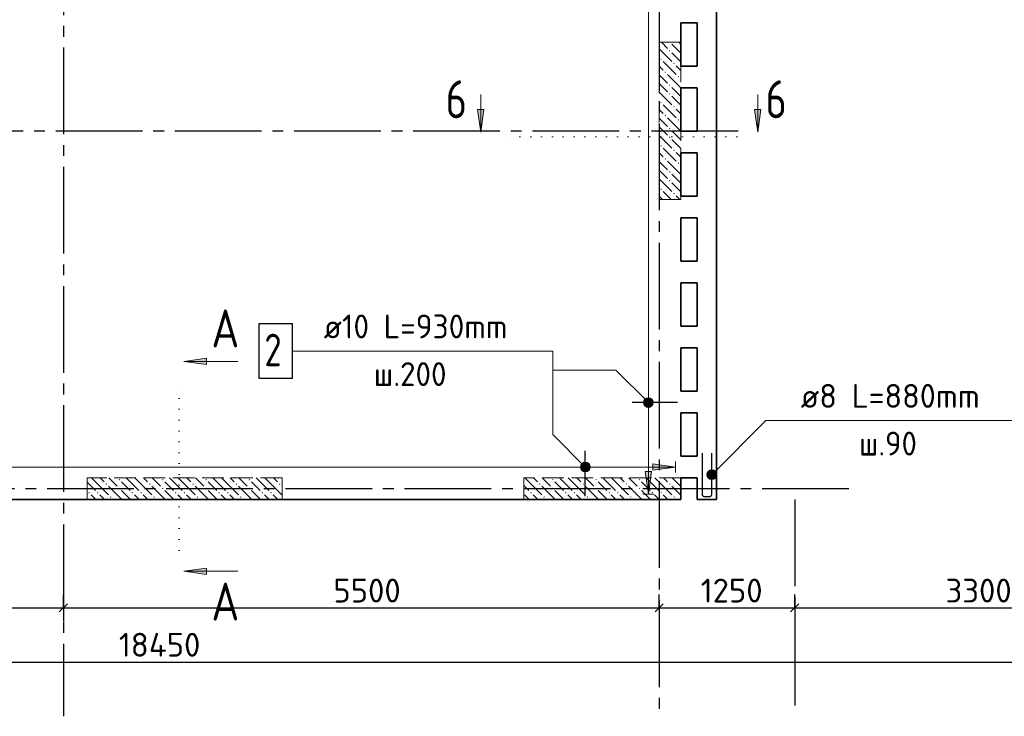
# Model space of a CAD drawing. Header units: millimetres. Extents: x 40580 to 1930067, y -240640 to 81020.
# Tile 307 of 656: x 941092 to 950180, y -224547 to -218120. Entities that reach past the tile are written whole.
import ezdxf

# ---------------------------------------------------------------- set-up
doc = ezdxf.new("R2010")
doc.units = ezdxf.units.MM
for name, pattern in [('______2', [270, 200, -70]), ('______5', [1100, 800, -100, 100, -100]), ('______9', [100, 0, -100]), ('CENTER', [2, 1.25, -0.25, 0.25, -0.25])]:
    doc.linetypes.add(name, pattern=pattern)
for name, color, linetype, lineweight in [('Standard', 7, 'Continuous', 25), ('ЖБ Перекрытие верхний уровень', 7, 'Continuous', 35), ('ОСИ', 7, 'CENTER', 15), ('Позиционная метка линия выноска', 7, 'Continuous', 13), ('Позиционная метка номер позиции', 7, 'Continuous', 13), ('Узлы символ', 7, 'Continuous', 25)]:
    doc.layers.add(name, color=color, linetype=linetype, lineweight=lineweight)
doc.layers.add('ЖБ Пилон', color=7, linetype='______2', lineweight=13, true_color=0xa0a0a0)
doc.styles.add('ISOCPEUR', font='isocpeur.ttf')

msp = doc.modelspace()

# ---------------------------------------------------------------- hatches: boundary and pattern name
at = {"layer": 'ЖБ Пилон', "linetype": 'Continuous', "lineweight": -3, "transparency": 33554687}
for points in [[(947095.7, -218327.2), (947092.4, -218330.6), (947089, -218327.2)], [(947085.9, -218404.1), (947092.4, -218397.6), (947098.9, -218404.1), (947092.4, -218410.6)], [(947005.9, -218484.1), (947012.4, -218477.6), (947018.9, -218484.1), (947012.4, -218490.6)], [(947125.9, -218524.1), (947132.4, -218517.6), (947138.9, -218524.1), (947132.4, -218530.6)], [(947045.9, -218604.1), (947052.4, -218597.6), (947058.9, -218604.1), (947052.4, -218610.6)], [(947165.9, -218644.1), (947172.4, -218637.6), (947178.9, -218644.1), (947172.4, -218650.6)], [(947085.9, -218724.1), (947092.4, -218717.6), (947098.9, -218724.1), (947092.4, -218730.6)], [(947085.9, -218804.1), (947092.4, -218797.6), (947098.9, -218804.1), (947092.4, -218810.6)], [(947005.9, -218884.1), (947012.4, -218877.6), (947018.9, -218884.1), (947012.4, -218890.6)], [(947125.9, -218924.1), (947132.4, -218917.6), (947138.9, -218924.1), (947132.4, -218930.6)], [(947045.9, -219004.1), (947052.4, -218997.6), (947058.9, -219004.1), (947052.4, -219010.6)], [(947165.9, -219044.1), (947172.4, -219037.6), (947178.9, -219044.1), (947172.4, -219050.6)], [(947085.9, -219124.1), (947092.4, -219117.6), (947098.9, -219124.1), (947092.4, -219130.6)], [(947085.9, -219204.1), (947092.4, -219197.6), (947098.9, -219204.1), (947092.4, -219210.6)], [(947005.9, -219284.1), (947012.4, -219277.6), (947018.9, -219284.1), (947012.4, -219290.6)], [(947125.9, -219324.1), (947132.4, -219317.6), (947138.9, -219324.1), (947132.4, -219330.6)], [(947045.9, -219404.1), (947052.4, -219397.6), (947058.9, -219404.1), (947052.4, -219410.6)], [(947165.9, -219444.1), (947172.4, -219437.6), (947178.9, -219444.1), (947172.4, -219450.6)], [(947085.9, -219524.1), (947092.4, -219517.6), (947098.9, -219524.1), (947092.4, -219530.6)], [(947085.9, -219604.1), (947092.4, -219597.6), (947098.9, -219604.1), (947092.4, -219610.6)], [(947005.9, -219684.1), (947012.4, -219677.6), (947018.9, -219684.1), (947012.4, -219690.6)], [(947125.9, -219724.1), (947132.4, -219717.6), (947138.9, -219724.1), (947132.4, -219730.6)], [(942005.9, -222364.1), (942012.4, -222357.6), (942018.9, -222364.1), (942012.4, -222370.6)], [(942405.9, -222364.1), (942412.4, -222357.6), (942418.9, -222364.1), (942412.4, -222370.6)], [(942805.9, -222364.1), (942812.4, -222357.6), (942818.9, -222364.1), (942812.4, -222370.6)], [(943205.9, -222364.1), (943212.4, -222357.6), (943218.9, -222364.1), (943212.4, -222370.6)], [(946005.9, -222364.1), (946012.4, -222357.6), (946018.9, -222364.1), (946012.4, -222370.6)], [(946405.9, -222364.1), (946412.4, -222357.6), (946418.9, -222364.1), (946412.4, -222370.6)], [(946805.9, -222364.1), (946812.4, -222357.6), (946818.9, -222364.1), (946812.4, -222370.6)], [(941885.9, -222404.1), (941892.4, -222397.6), (941898.9, -222404.1), (941892.4, -222410.6)], [(942005.9, -222444.1), (942012.4, -222437.6), (942018.9, -222444.1), (942012.4, -222450.6)], [(942285.9, -222404.1), (942292.4, -222397.6), (942298.9, -222404.1), (942292.4, -222410.6)], [(942405.9, -222444.1), (942412.4, -222437.6), (942418.9, -222444.1), (942412.4, -222450.6)], [(942685.9, -222404.1), (942692.4, -222397.6), (942698.9, -222404.1), (942692.4, -222410.6)], [(942805.9, -222444.1), (942812.4, -222437.6), (942818.9, -222444.1), (942812.4, -222450.6)], [(943085.9, -222404.1), (943092.4, -222397.6), (943098.9, -222404.1), (943092.4, -222410.6)], [(943205.9, -222444.1), (943212.4, -222437.6), (943218.9, -222444.1), (943212.4, -222450.6)], [(943485.9, -222404.1), (943492.4, -222397.6), (943498.9, -222404.1), (943492.4, -222410.6)], [(945885.9, -222404.1), (945892.4, -222397.6), (945898.9, -222404.1), (945892.4, -222410.6)], [(946005.9, -222444.1), (946012.4, -222437.6), (946018.9, -222444.1), (946012.4, -222450.6)], [(946285.9, -222404.1), (946292.4, -222397.6), (946298.9, -222404.1), (946292.4, -222410.6)], [(946405.9, -222444.1), (946412.4, -222437.6), (946418.9, -222444.1), (946412.4, -222450.6)], [(946685.9, -222404.1), (946692.4, -222397.6), (946698.9, -222404.1), (946692.4, -222410.6)], [(946805.9, -222444.1), (946812.4, -222437.6), (946818.9, -222444.1), (946812.4, -222450.6)], [(947085.9, -222404.1), (947092.4, -222397.6), (947098.9, -222404.1), (947092.4, -222410.6)], [(941725.9, -222484.1), (941732.4, -222477.6), (941738.9, -222484.1), (941732.4, -222490.6)], [(941805.9, -222484.1), (941812.4, -222477.6), (941818.9, -222484.1), (941812.4, -222490.6)], [(941925.9, -222524.1), (941932.4, -222517.6), (941938.9, -222524.1), (941932.4, -222530.6)], [(942125.9, -222484.1), (942132.4, -222477.6), (942138.9, -222484.1), (942132.4, -222490.6)], [(942205.9, -222484.1), (942212.4, -222477.6), (942218.9, -222484.1), (942212.4, -222490.6)], [(942325.9, -222524.1), (942332.4, -222517.6), (942338.9, -222524.1), (942332.4, -222530.6)], [(942525.9, -222484.1), (942532.4, -222477.6), (942538.9, -222484.1), (942532.4, -222490.6)], [(942605.9, -222484.1), (942612.4, -222477.6), (942618.9, -222484.1), (942612.4, -222490.6)], [(942725.9, -222524.1), (942732.4, -222517.6), (942738.9, -222524.1), (942732.4, -222530.6)], [(942925.9, -222484.1), (942932.4, -222477.6), (942938.9, -222484.1), (942932.4, -222490.6)], [(943005.9, -222484.1), (943012.4, -222477.6), (943018.9, -222484.1), (943012.4, -222490.6)], [(943125.9, -222524.1), (943132.4, -222517.6), (943138.9, -222524.1), (943132.4, -222530.6)], [(943325.9, -222484.1), (943332.4, -222477.6), (943338.9, -222484.1), (943332.4, -222490.6)], [(943405.9, -222484.1), (943412.4, -222477.6), (943418.9, -222484.1), (943412.4, -222490.6)], [(945805.9, -222484.1), (945812.4, -222477.6), (945818.9, -222484.1), (945812.4, -222490.6)], [(945925.9, -222524.1), (945932.4, -222517.6), (945938.9, -222524.1), (945932.4, -222530.6)], [(946125.9, -222484.1), (946132.4, -222477.6), (946138.9, -222484.1), (946132.4, -222490.6)], [(946205.9, -222484.1), (946212.4, -222477.6), (946218.9, -222484.1), (946212.4, -222490.6)], [(946325.9, -222524.1), (946332.4, -222517.6), (946338.9, -222524.1), (946332.4, -222530.6)], [(946525.9, -222484.1), (946532.4, -222477.6), (946538.9, -222484.1), (946532.4, -222490.6)], [(946605.9, -222484.1), (946612.4, -222477.6), (946618.9, -222484.1), (946612.4, -222490.6)], [(946725.9, -222524.1), (946732.4, -222517.6), (946738.9, -222524.1), (946732.4, -222530.6)], [(946925.9, -222484.1), (946932.4, -222477.6), (946938.9, -222484.1), (946932.4, -222490.6)], [(947005.9, -222484.1), (947012.4, -222477.6), (947018.9, -222484.1), (947012.4, -222490.6)], [(947125.9, -222524.1), (947132.4, -222517.6), (947138.9, -222524.1), (947132.4, -222530.6)]]:
    msp.add_hatch(color=7, dxfattribs=at).paths.add_polyline_path(points, flags=16)
at = {"layer": 'Позиционная метка линия выноска', "linetype": 'Continuous', "lineweight": 13, "transparency": 33554687}
for points in [[(946865.4, -222287.2), (946895.4, -222497.2), (946925.4, -222287.2)], [(946935.4, -222277.2), (947145.4, -222247.2), (946935.4, -222217.2)]]:
    msp.add_hatch(color=7, dxfattribs=at).paths.add_polyline_path(points)
at = {"layer": 'Позиционная метка номер позиции', "linetype": 'Continuous', "lineweight": 13, "transparency": 33554687}
for points in [[(946863.6, -221684), (946906.9, -221608.9), (946852.1, -221663.7)], [(946852.1, -221663.7), (946906.9, -221608.9), (946884, -221608.9)], [(946852.1, -221663.7), (946884, -221608.9), (946852.1, -221640.7)], [(946852.1, -221640.7), (946884, -221608.9), (946863.6, -221620.4)], [(946863.6, -221684), (946927.2, -221620.4), (946906.9, -221608.9)], [(946884, -221695.5), (946927.2, -221620.4), (946863.6, -221684)], [(946884, -221695.5), (946938.7, -221640.7), (946927.2, -221620.4)], [(946906.9, -221695.5), (946938.7, -221640.7), (946884, -221695.5)], [(946906.9, -221695.5), (946938.7, -221663.7), (946938.7, -221640.7)], [(946938.7, -221663.7), (946906.9, -221695.5), (946927.2, -221684)], [(946281.1, -222279), (946324.4, -222203.9), (946269.6, -222258.6)], [(946269.6, -222258.6), (946324.4, -222203.9), (946301.4, -222203.9)], [(946269.6, -222258.6), (946301.4, -222203.9), (946269.6, -222235.7)], [(946269.6, -222235.7), (946301.4, -222203.9), (946281.1, -222215.4)], [(946281.1, -222279), (946344.7, -222215.4), (946324.4, -222203.9)], [(946301.4, -222290.5), (946344.7, -222215.4), (946281.1, -222279)], [(946301.4, -222290.5), (946356.2, -222235.7), (946344.7, -222215.4)], [(946324.4, -222290.5), (946356.2, -222235.7), (946301.4, -222290.5)], [(946324.4, -222290.5), (946356.2, -222258.6), (946356.2, -222235.7)], [(946356.2, -222258.6), (946324.4, -222290.5), (946344.7, -222279)], [(947437.1, -222306.7), (947512.2, -222350), (947448.6, -222286.4)], [(947448.6, -222286.4), (947523.7, -222329.7), (947468.9, -222274.9)], [(947448.6, -222286.4), (947512.2, -222350), (947523.7, -222329.7)], [(947468.9, -222274.9), (947523.7, -222329.7), (947523.7, -222306.7)], [(947468.9, -222274.9), (947523.7, -222306.7), (947491.9, -222274.9)], [(947491.9, -222274.9), (947523.7, -222306.7), (947512.2, -222286.4)], [(947437.1, -222329.7), (947491.9, -222361.5), (947437.1, -222306.7)], [(947437.1, -222306.7), (947491.9, -222361.5), (947512.2, -222350)], [(947468.9, -222361.5), (947437.1, -222329.7), (947448.6, -222350)], [(947437.1, -222329.7), (947468.9, -222361.5), (947491.9, -222361.5)]]:
    msp.add_hatch(color=7, dxfattribs=at).paths.add_polyline_path(points)
at = {"layer": 'Узлы символ', "linetype": 'Continuous', "lineweight": 13, "transparency": 33554687}
for points in [[(945377.2, -218947.3), (945347.2, -219157.3), (945317.2, -218947.3)], [(947934, -218947.3), (947904, -219157.3), (947874, -218947.3)], [(942816.6, -221302.4), (942606.6, -221272.4), (942816.6, -221242.4)], [(942816.6, -223239.2), (942606.6, -223209.2), (942816.6, -223179.2)]]:
    msp.add_hatch(color=7, dxfattribs=at).paths.add_polyline_path(points, flags=16)

# ---------------------------------------------------------------- linework, layer by layer
at = {"color": 7, "linetype": 'Continuous', "lineweight": 13, "transparency": 33554687}
for p, q in [((943768.4, -221177.2), (945810.4, -221177.2)), ((948280.4, -221818.2), (950102.4, -221818.2))]:
    msp.add_line(p, q, dxfattribs=at)
at = {"color": 7, "linetype": 'Continuous', "lineweight": 25, "transparency": 33554687}
for p, q in [((947165.4, -221652.2), (946745.4, -221652.2)), ((946312.9, -222517.2), (946312.9, -222097.2))]:
    msp.add_line(p, q, dxfattribs=at)
msp.add_lwpolyline([(943300.4, -221427.2), (943610.4, -221427.2), (943610.4, -220927.2), (943300.4, -220927.2), (943300.4, -221427.2)], dxfattribs=at)
at = {"color": 7, "linetype": 'Continuous', "lineweight": -3, "transparency": 33554687}
msp.add_lwpolyline([(947390.4, -222118.2), (947390.4, -222499.1), (947390.9, -222502.6), (947392.1, -222506.2), (947394, -222509.6), (947396.3, -222512.3), (947399, -222514.6), (947402.4, -222516.5), (947406, -222517.7), (947409.5, -222518.2), (947461.3, -222518.2), (947464.8, -222517.7), (947468.5, -222516.5), (947471.8, -222514.6), (947474.5, -222512.3), (947476.8, -222509.6), (947478.7, -222506.2), (947479.9, -222502.6), (947480.4, -222499.1), (947480.4, -222118.2)], dxfattribs=at)
at = {"layer": 'Standard', "color": 251, "linetype": 'Continuous', "lineweight": -3, "true_color": 0x656565, "transparency": 33554687}
for p, q in [((941495.4, -223547.2), (941495.4, -223422.2)), ((946995.4, -223547.2), (946995.4, -223422.2)), ((948245.4, -223547.2), (948245.4, -223422.2)), ((941495.4, -223547.2), (941495.4, -223672.2)), ((941495.4, -223547.2), (941495.4, -223547.2)), ((946995.4, -223547.2), (946995.4, -223672.2)), ((946995.4, -223547.2), (946995.4, -223547.2)), ((948245.4, -223547.2), (948245.4, -223672.2)), ((948245.4, -223547.2), (948245.4, -223547.2))]:
    msp.add_line(p, q, dxfattribs=at)
at = {"layer": 'Standard', "color": 7, "linetype": 'Continuous', "lineweight": -3, "transparency": 33554687}
for p, q in [((939795.4, -223547.2), (941495.4, -223547.2)), ((941495.4, -223547.2), (946995.4, -223547.2)), ((946995.4, -223547.2), (948245.4, -223547.2)), ((948245.4, -223547.2), (951545.4, -223547.2)), ((933095.4, -224047.2), (951545.4, -224047.2))]:
    msp.add_line(p, q, dxfattribs=at)
at = {"layer": 'Standard', "color": 7, "linetype": 'Continuous', "lineweight": 25, "transparency": 33554687}
for p, q in [((941457.9, -223584.7), (941532.9, -223509.7)), ((946957.9, -223584.7), (947032.9, -223509.7)), ((948207.9, -223584.7), (948282.9, -223509.7))]:
    msp.add_line(p, q, dxfattribs=at)
at = {"layer": 'ЖБ Перекрытие верхний уровень', "transparency": 33554687}
for p, q in [((947525.4, -222547.2), (947525.4, -216267.2)), ((947195.4, -218147.2), (947345.4, -218147.2)), ((947195.4, -218547.2), (947195.4, -218147.2)), ((947345.4, -218147.2), (947345.4, -218547.2)), ((947345.4, -218547.2), (947195.4, -218547.2)), ((947195.4, -219147.2), (947195.4, -218747.2)), ((947195.4, -218747.2), (947345.4, -218747.2)), ((947345.4, -218747.2), (947345.4, -219147.2)), ((947345.4, -219147.2), (947195.4, -219147.2)), ((947195.4, -219747.2), (947195.4, -219347.2)), ((947195.4, -219347.2), (947345.4, -219347.2)), ((947345.4, -219347.2), (947345.4, -219747.2)), ((947345.4, -219747.2), (947195.4, -219747.2)), ((947195.4, -219947.2), (947345.4, -219947.2)), ((947195.4, -220347.2), (947195.4, -219947.2)), ((947345.4, -219947.2), (947345.4, -220347.2)), ((947345.4, -220347.2), (947195.4, -220347.2)), ((947195.4, -220947.2), (947195.4, -220547.2)), ((947195.4, -220547.2), (947345.4, -220547.2)), ((947345.4, -220547.2), (947345.4, -220947.2)), ((947345.4, -220947.2), (947195.4, -220947.2)), ((947195.4, -221147.2), (947345.4, -221147.2)), ((947195.4, -221547.2), (947195.4, -221147.2)), ((947345.4, -221147.2), (947345.4, -221547.2)), ((947345.4, -221547.2), (947195.4, -221547.2)), ((947195.4, -222147.2), (947195.4, -221747.2)), ((947195.4, -221747.2), (947345.4, -221747.2)), ((947345.4, -221747.2), (947345.4, -222147.2)), ((947345.4, -222147.2), (947195.4, -222147.2)), ((947195.4, -222547.2), (947195.4, -222347.2)), ((947195.4, -222347.2), (947345.4, -222347.2)), ((947345.4, -222347.2), (947345.4, -222547.2)), ((932565.4, -222547.2), (947195.4, -222547.2)), ((947345.4, -222547.2), (947525.4, -222547.2))]:
    msp.add_line(p, q, dxfattribs=at)
at = {"layer": 'ЖБ Пилон', "color": 253, "linetype": '______2', "lineweight": 13, "true_color": 0xa0a0a0, "transparency": 33554687}
for p, q in [((947195.4, -218327.2), (946995.4, -218327.2)), ((946995.4, -218327.2), (946995.4, -219777.2)), ((947195.4, -219777.2), (947195.4, -218327.2)), ((946995.4, -219777.2), (947195.4, -219777.2)), ((943515.4, -222347.2), (941715.4, -222347.2)), ((941715.4, -222347.2), (941715.4, -222547.2)), ((943515.4, -222547.2), (943515.4, -222347.2)), ((947195.4, -222347.2), (945745.4, -222347.2)), ((945745.4, -222347.2), (945745.4, -222547.2)), ((947195.4, -222547.2), (947195.4, -222347.2)), ((941715.4, -222547.2), (943515.4, -222547.2)), ((945745.4, -222547.2), (947195.4, -222547.2))]:
    msp.add_line(p, q, dxfattribs=at)
at = {"layer": 'ЖБ Пилон', "color": 9, "linetype": 'Continuous', "lineweight": -3, "true_color": 0xc7c7c7, "transparency": 33554687}
for p, q in [((947015.5, -218327.2), (947072.4, -218384.1)), ((947152.4, -218384.1), (947112.4, -218344.1)), ((947175.5, -218327.2), (947192.4, -218344.1)), ((946995.4, -218387.1), (947112.4, -218504.1)), ((947112.4, -218424.1), (947195.4, -218507.1)), ((947192.4, -218424.1), (947152.4, -218384.1)), ((947032.4, -218584.1), (946995.4, -218547.1)), ((947032.4, -218504.1), (947152.4, -218624.1)), ((947152.4, -218544.1), (947195.4, -218587.1)), ((946995.4, -218627.1), (947072.4, -218704.1)), ((947072.4, -218624.1), (947192.4, -218744.1)), ((946995.4, -218707.1), (947072.4, -218784.1)), ((947152.4, -218784.1), (947112.4, -218744.1)), ((947195.4, -218667.1), (947192.4, -218664.1)), ((946995.4, -218787.1), (947112.4, -218904.1)), ((947112.4, -218824.1), (947195.4, -218907.1)), ((947192.4, -218824.1), (947152.4, -218784.1)), ((947032.4, -218904.1), (947152.4, -219024.1)), ((947032.4, -218984.1), (946995.4, -218947.1)), ((947152.4, -218944.1), (947195.4, -218987.1)), ((946995.4, -219027.1), (947072.4, -219104.1)), ((946995.4, -219107.1), (947072.4, -219184.1)), ((947072.4, -219024.1), (947192.4, -219144.1)), ((947195.4, -219067.1), (947192.4, -219064.1)), ((946995.4, -219187.1), (947112.4, -219304.1)), ((947152.4, -219184.1), (947112.4, -219144.1)), ((947192.4, -219224.1), (947152.4, -219184.1)), ((947112.4, -219224.1), (947195.4, -219307.1)), ((947032.4, -219384.1), (946995.4, -219347.1)), ((947032.4, -219304.1), (947152.4, -219424.1)), ((947152.4, -219344.1), (947195.4, -219387.1)), ((946995.4, -219427.1), (947072.4, -219504.1)), ((947072.4, -219424.1), (947192.4, -219544.1)), ((947195.4, -219467.1), (947192.4, -219464.1)), ((946995.4, -219507.1), (947072.4, -219584.1)), ((947152.4, -219584.1), (947112.4, -219544.1)), ((946995.4, -219587.1), (947112.4, -219704.1)), ((947112.4, -219624.1), (947195.4, -219707.1)), ((947192.4, -219624.1), (947152.4, -219584.1)), ((947032.4, -219704.1), (947105.5, -219777.2)), ((947152.4, -219744.1), (947185.5, -219777.2)), ((947025.5, -219777.2), (946995.4, -219747.1)), ((941755.5, -222347.2), (941792.4, -222384.1)), ((941835.5, -222347.2), (941872.4, -222384.1)), ((941952.4, -222384.1), (941915.5, -222347.2)), ((942112.4, -222384.1), (942075.5, -222347.2)), ((942155.5, -222347.2), (942192.4, -222384.1)), ((942235.5, -222347.2), (942272.4, -222384.1)), ((942352.4, -222384.1), (942315.5, -222347.2)), ((942512.4, -222384.1), (942475.5, -222347.2)), ((942555.5, -222347.2), (942592.4, -222384.1)), ((942635.5, -222347.2), (942672.4, -222384.1)), ((942752.4, -222384.1), (942715.5, -222347.2)), ((942912.4, -222384.1), (942875.5, -222347.2)), ((942955.5, -222347.2), (942992.4, -222384.1)), ((943035.5, -222347.2), (943072.4, -222384.1)), ((943152.4, -222384.1), (943115.5, -222347.2)), ((943312.4, -222384.1), (943275.5, -222347.2)), ((943355.5, -222347.2), (943392.4, -222384.1)), ((943435.5, -222347.2), (943472.4, -222384.1)), ((945755.5, -222347.2), (945792.4, -222384.1)), ((945835.5, -222347.2), (945872.4, -222384.1)), ((945952.4, -222384.1), (945915.5, -222347.2)), ((946112.4, -222384.1), (946075.5, -222347.2)), ((946155.5, -222347.2), (946192.4, -222384.1)), ((946235.5, -222347.2), (946272.4, -222384.1)), ((946352.4, -222384.1), (946315.5, -222347.2)), ((946512.4, -222384.1), (946475.5, -222347.2)), ((946555.5, -222347.2), (946592.4, -222384.1)), ((946635.5, -222347.2), (946672.4, -222384.1)), ((946752.4, -222384.1), (946715.5, -222347.2)), ((946912.4, -222384.1), (946875.5, -222347.2)), ((946955.5, -222347.2), (946992.4, -222384.1)), ((947035.5, -222347.2), (947072.4, -222384.1)), ((947152.4, -222384.1), (947115.5, -222347.2)), ((941715.4, -222387.1), (941792.4, -222464.1)), ((941792.4, -222384.1), (941912.4, -222504.1)), ((941912.4, -222424.1), (942032.4, -222544.1)), ((941992.4, -222424.1), (941952.4, -222384.1)), ((942032.4, -222384.1), (942112.4, -222464.1)), ((942032.4, -222464.1), (942115.5, -222547.2)), ((942112.4, -222384.1), (942192.4, -222464.1)), ((942192.4, -222384.1), (942312.4, -222504.1)), ((942312.4, -222424.1), (942432.4, -222544.1)), ((942392.4, -222424.1), (942352.4, -222384.1)), ((942432.4, -222384.1), (942512.4, -222464.1)), ((942432.4, -222464.1), (942515.5, -222547.2)), ((942512.4, -222384.1), (942592.4, -222464.1)), ((942592.4, -222384.1), (942712.4, -222504.1)), ((942712.4, -222424.1), (942832.4, -222544.1)), ((942792.4, -222424.1), (942752.4, -222384.1)), ((942832.4, -222384.1), (942912.4, -222464.1)), ((942832.4, -222464.1), (942915.5, -222547.2)), ((942912.4, -222384.1), (942992.4, -222464.1)), ((942992.4, -222384.1), (943112.4, -222504.1)), ((943112.4, -222424.1), (943232.4, -222544.1)), ((943192.4, -222424.1), (943152.4, -222384.1)), ((943232.4, -222384.1), (943312.4, -222464.1)), ((943232.4, -222464.1), (943315.5, -222547.2)), ((943312.4, -222384.1), (943392.4, -222464.1)), ((943392.4, -222384.1), (943512.4, -222504.1)), ((943512.4, -222424.1), (943515.4, -222427.1)), ((945745.4, -222417.1), (945792.4, -222464.1)), ((945792.4, -222384.1), (945912.4, -222504.1)), ((945912.4, -222424.1), (946032.4, -222544.1)), ((945992.4, -222424.1), (945952.4, -222384.1)), ((946032.4, -222384.1), (946112.4, -222464.1)), ((946032.4, -222464.1), (946115.5, -222547.2)), ((946112.4, -222384.1), (946192.4, -222464.1)), ((946192.4, -222384.1), (946312.4, -222504.1)), ((946312.4, -222424.1), (946432.4, -222544.1)), ((946392.4, -222424.1), (946352.4, -222384.1)), ((946432.4, -222384.1), (946512.4, -222464.1)), ((946432.4, -222464.1), (946515.5, -222547.2)), ((946512.4, -222384.1), (946592.4, -222464.1)), ((946592.4, -222384.1), (946712.4, -222504.1)), ((946712.4, -222424.1), (946832.4, -222544.1)), ((946792.4, -222424.1), (946752.4, -222384.1)), ((946832.4, -222384.1), (946912.4, -222464.1)), ((946832.4, -222464.1), (946915.5, -222547.2)), ((946912.4, -222384.1), (946992.4, -222464.1)), ((946992.4, -222384.1), (947112.4, -222504.1)), ((947112.4, -222424.1), (947195.4, -222507.1)), ((947192.4, -222424.1), (947152.4, -222384.1)), ((941715.4, -222547.1), (941715.5, -222547.2)), ((941792.4, -222544.1), (941752.4, -222504.1)), ((941795.5, -222547.2), (941792.4, -222544.1)), ((941832.4, -222504.1), (941875.5, -222547.2)), ((941952.4, -222544.1), (941955.5, -222547.2)), ((942192.4, -222544.1), (942152.4, -222504.1)), ((942195.5, -222547.2), (942192.4, -222544.1)), ((942232.4, -222504.1), (942275.5, -222547.2)), ((942352.4, -222544.1), (942355.5, -222547.2)), ((942592.4, -222544.1), (942552.4, -222504.1)), ((942595.5, -222547.2), (942592.4, -222544.1)), ((942632.4, -222504.1), (942675.5, -222547.2)), ((942752.4, -222544.1), (942755.5, -222547.2)), ((942992.4, -222544.1), (942952.4, -222504.1)), ((942995.5, -222547.2), (942992.4, -222544.1)), ((943032.4, -222504.1), (943075.5, -222547.2)), ((943152.4, -222544.1), (943155.5, -222547.2)), ((943392.4, -222544.1), (943352.4, -222504.1)), ((943395.5, -222547.2), (943392.4, -222544.1)), ((943432.4, -222504.1), (943475.5, -222547.2)), ((945792.4, -222544.1), (945752.4, -222504.1)), ((945795.5, -222547.2), (945792.4, -222544.1)), ((945832.4, -222504.1), (945875.5, -222547.2)), ((945952.4, -222544.1), (945955.5, -222547.2)), ((946192.4, -222544.1), (946152.4, -222504.1)), ((946195.5, -222547.2), (946192.4, -222544.1)), ((946232.4, -222504.1), (946275.5, -222547.2)), ((946352.4, -222544.1), (946355.5, -222547.2)), ((946592.4, -222544.1), (946552.4, -222504.1)), ((946595.5, -222547.2), (946592.4, -222544.1)), ((946632.4, -222504.1), (946675.5, -222547.2)), ((946752.4, -222544.1), (946755.5, -222547.2)), ((946992.4, -222544.1), (946952.4, -222504.1)), ((946995.5, -222547.2), (946992.4, -222544.1)), ((947032.4, -222504.1), (947075.5, -222547.2)), ((947152.4, -222544.1), (947155.5, -222547.2))]:
    msp.add_line(p, q, dxfattribs=at)
at = {"layer": 'ОСИ', "color": 8, "linetype": '______5', "lineweight": -3, "transparency": 33554687}
for p, q in [((946995.4, -200377.2), (946995.4, -224547.2)), ((941495.4, -200777.2), (941495.4, -224547.2)), ((947725.4, -219147.2), (929771.4, -219147.2)), ((948745.4, -222447.2), (929771.4, -222447.2)), ((948245.4, -222547.2), (948245.4, -224547.2))]:
    msp.add_line(p, q, dxfattribs=at)
at = {"layer": 'Позиционная метка линия выноска', "color": 251, "linetype": 'Continuous', "lineweight": 13, "true_color": 0x494949, "transparency": 33554687}
for p, q in [((946895.4, -201607.2), (946895.4, -222497.2)), ((947145.4, -222197.2), (947145.4, -222297.2)), ((946925.4, -222287.2), (946865.4, -222287.2)), ((946865.4, -222287.2), (946895.4, -222497.2)), ((946895.4, -222287.2), (946895.4, -222272.2)), ((946895.4, -222497.2), (946925.4, -222287.2)), ((946935.4, -222247.2), (946920.4, -222247.2)), ((947145.4, -222247.2), (946935.4, -222217.2)), ((946935.4, -222217.2), (946935.4, -222277.2)), ((946935.4, -222277.2), (947145.4, -222247.2)), ((947145.4, -222247.2), (947145.4, -222247.2)), ((947145.4, -222247.2), (947145.4, -222247.2)), ((947145.4, -222247.2), (947145.4, -222247.2)), ((946845.4, -222497.2), (946945.4, -222497.2)), ((946895.4, -222497.2), (946895.4, -222497.2)), ((946895.4, -222497.2), (946895.4, -222497.2)), ((946895.4, -222497.2), (946895.4, -222497.2))]:
    msp.add_line(p, q, dxfattribs=at)
msp.add_lwpolyline([(934395.4, -201357.2), (934395.4, -204907.2), (933145.4, -204907.2), (933145.4, -208427.2), (934395.4, -208427.2), (934395.4, -215427.2), (933145.4, -215427.2), (933145.4, -218947.2), (934395.4, -218947.2), (934395.4, -222247.2), (939635.4, -222247.2), (939635.4, -221667.2), (940735.4, -221667.2), (940735.4, -222247.2), (947145.4, -222247.2)], dxfattribs=at)
at = {"layer": 'Позиционная метка номер позиции', "color": 7, "linetype": 'Continuous', "lineweight": 13, "transparency": 33554687}
for p, q in [((946863.6, -221620.4), (946863.6, -221620.4)), ((946927.2, -221620.4), (946927.2, -221620.4)), ((946863.6, -221684), (946863.6, -221684)), ((946927.2, -221684), (946927.2, -221684)), ((946281.1, -222215.4), (946281.1, -222215.4)), ((946281.1, -222279), (946281.1, -222279)), ((946344.7, -222215.4), (946344.7, -222215.4)), ((946344.7, -222279), (946344.7, -222279)), ((947448.6, -222286.4), (947448.6, -222286.4)), ((947512.2, -222286.4), (947512.2, -222286.4)), ((947448.6, -222350), (947448.6, -222350)), ((947512.2, -222350), (947512.2, -222350))]:
    msp.add_line(p, q, dxfattribs=at)
for points in [[(946312.9, -222247.2), (946012.9, -221947.2), (946012.9, -221177.2), (943610.4, -221177.2)], [(946895.4, -221652.2), (946595.4, -221352.2), (946012.9, -221352.2), (946012.9, -221177.2), (943610.4, -221177.2)], [(947480.4, -222318.2), (947980.4, -221818.2), (950480.4, -221818.2)]]:
    msp.add_lwpolyline(points, dxfattribs=at)
for centre in [(946895.4, -221652.2), (946312.9, -222247.2), (947480.4, -222318.2)]:
    msp.add_circle(centre, 45, dxfattribs=at)
at = {"layer": 'Узлы символ', "color": 7, "linetype": 'Continuous', "lineweight": 13, "transparency": 33554687}
for p, q in [((945347.2, -219157.3), (945347.2, -218809.8)), ((947904, -219157.3), (947904, -218809.8)), ((945347.2, -219157.3), (945317.2, -218947.3)), ((945317.2, -218947.3), (945377.2, -218947.3)), ((945347.2, -218947.3), (945347.2, -218932.3)), ((945377.2, -218947.3), (945347.2, -219157.3)), ((947904, -219157.3), (947874, -218947.3)), ((947874, -218947.3), (947934, -218947.3)), ((947904, -218947.3), (947904, -218932.3)), ((947934, -218947.3), (947904, -219157.3)), ((945347.2, -219157.3), (945347.2, -219157.3)), ((945347.2, -219157.3), (945347.2, -219157.3)), ((945347.2, -219157.3), (945347.2, -219157.3)), ((947904, -219157.3), (947904, -219157.3)), ((947904, -219157.3), (947904, -219157.3)), ((947904, -219157.3), (947904, -219157.3)), ((942606.6, -221272.4), (942816.6, -221242.4)), ((942606.6, -221272.4), (943106.6, -221272.4)), ((942606.6, -221272.4), (942606.6, -221272.4)), ((942606.6, -221272.4), (942606.6, -221272.4)), ((942606.6, -221272.4), (942606.6, -221272.4)), ((942816.6, -221302.4), (942606.6, -221272.4)), ((942816.6, -221242.4), (942816.6, -221302.4)), ((942816.6, -221272.4), (942831.6, -221272.4)), ((942606.6, -223209.2), (942816.6, -223179.2)), ((942816.6, -223179.2), (942816.6, -223239.2)), ((942606.6, -223209.2), (943106.6, -223209.2)), ((942606.6, -223209.2), (942606.6, -223209.2)), ((942606.6, -223209.2), (942606.6, -223209.2)), ((942606.6, -223209.2), (942606.6, -223209.2)), ((942816.6, -223239.2), (942606.6, -223209.2)), ((942816.6, -223209.2), (942831.6, -223209.2))]:
    msp.add_line(p, q, dxfattribs=at)
at = {"layer": 'Узлы символ', "color": 7, "linetype": '______9', "lineweight": 13, "transparency": 33554687}
for p, q in [((947710.8, -219199.1), (945570.2, -219199.1)), ((942564.8, -223015.9), (942564.8, -221495.4))]:
    msp.add_line(p, q, dxfattribs=at)

# ---------------------------------------------------------------- texts
at = {"color": 7, "linetype": 'Continuous', "lineweight": 13, "transparency": 33554687, "attachment_point": 7, "style": 'ISOCPEUR'}
for s, insert, char_height, width in [('\\W0.96;ø10 L=930mm ', (943898.4, -221059.9), 220, 1997.58), ('\\W0.78;2', (943350.4, -221317.2), 300, 326.843), ('\\W0.95;ш.200 ', (944360.4, -221499.9), 220, 962.821), ('\\W0.98;ø8 L=880mm ', (948300.4, -221700.9), 220, 1889.823), ('\\W0.94;ш.90 ', (948839.4, -222140.9), 220, 807.618)]:
    msp.add_mtext(s, dxfattribs=dict(at, insert=insert, char_height=char_height, width=width))
at = {"layer": 'Standard', "color": 7, "linetype": 'Continuous', "lineweight": 25, "transparency": 33554687, "char_height": 220, "attachment_point": 7, "style": 'ISOCPEUR'}
for s, insert, width in [('5500', (943987.4, -223497.2), 641.476), ('1250', (947378, -223497.2), 610.165), ('3300', (949637.4, -223497.2), 641.476), ('18450', (942007.7, -223997.2), 750.82)]:
    msp.add_mtext(s, dxfattribs=dict(at, insert=insert, width=width))
at = {"layer": 'Узлы символ', "color": 7, "linetype": 'Continuous', "lineweight": -3, "transparency": 33554687, "char_height": 350, "attachment_point": 7, "style": 'ISOCPEUR'}
for s, insert, width in [('\\W0.78;6', (945023.6, -219028.9), 381.303), ('\\W0.78;6', (947975.4, -219028.9), 381.312), ('\\W0.82;А', (942861.6, -221144.1), 458.097), ('\\W0.82;А', (942861.6, -223664.2), 458.097)]:
    msp.add_mtext(s, dxfattribs=dict(at, insert=insert, width=width))

doc.saveas('drawing.dxf')
